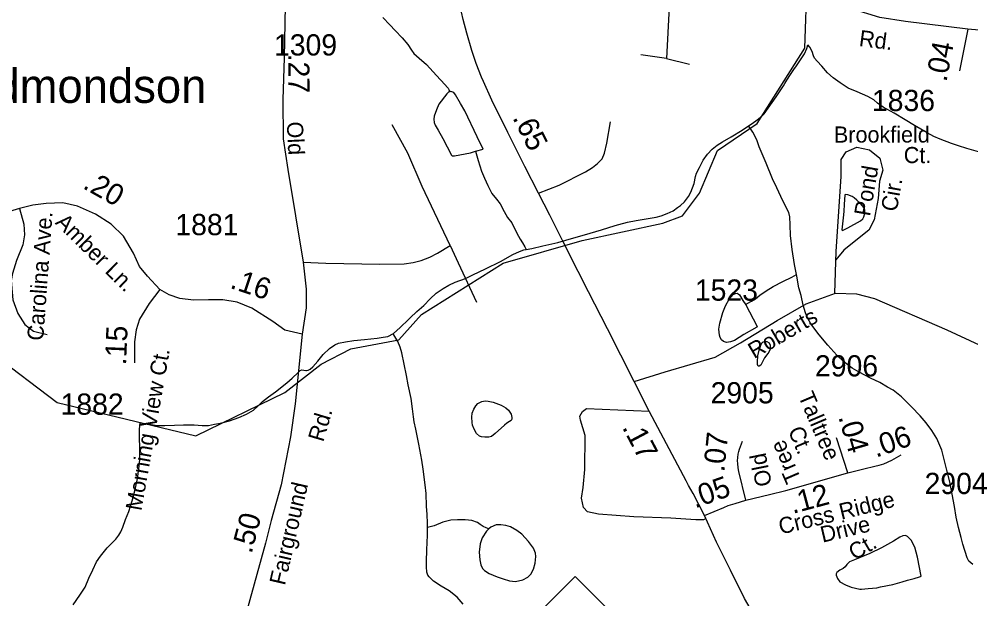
# Model space of a CAD drawing. Extents: x 2082433 to 2279600, y 546599 to 755198.
# Drawn here: x 2117599 to 2123209, y 653458 to 656872 of the extents above; entities that cross this region are included whole.
import ezdxf

# ---------------------------------------------------------------- set-up
doc = ezdxf.new("R2010")
doc.units = 0
for name, color, linetype in [('Exist Civil Demographics Community Label', 7, 'Continuous'), ('Exist Hydrographic Creek Single Shore', 7, 'Continuous'), ('Exist Hydrographic Misc Water Feature', 7, 'Continuous'), ('Exist Road Non-System Type 51', 7, 'Continuous'), ('Exist Road Non-System Type 51 Label', 7, 'Continuous'), ('Exist Road Primary NC Attributed', 7, 'Continuous'), ('Exist Road Primary NC Service Mileage Hundredths English Label', 7, 'Continuous'), ('Exist Road Primary NC Shield CELL', 7, 'Continuous'), ('Exist Road Secondary Mileage Hundredths English Label', 7, 'Continuous'), ('Exist Road Secondary Type 51 Attributed', 7, 'Continuous'), ('Exist Road Secondary Type 51 Label', 7, 'Continuous'), ('Exist Road Secondary Type 51 Number Label', 7, 'Continuous')]:
    doc.layers.add(name, color=color, linetype=linetype)

msp = doc.modelspace()

# ---------------------------------------------------------------- linework, layer by layer
at = {"layer": 'Exist Hydrographic Creek Single Shore'}
msp.add_lwpolyline([(2119837.1, 654984), (2119970.2, 655132.2), (2120452, 655434), (2120918.1, 655568.9), (2121392.2, 655670.8), (2121509.1, 655714.3), (2121608.1, 655846.8), (2121715.2, 656097.2), (2121948.1, 656256.5), (2122229.3, 656700.2), (2122244.2, 657100.1), (2122335.3, 657259.1), (2122359.3, 657491.5), (2122549.2, 657818.9), (2122771.2, 658411.5), (2122802.2, 658994.7), (2122942.3, 659352.8), (2122966.3, 659601.6), (2122898.4, 659901.4), (2122939.4, 660136.8), (2123005.2, 660188), (2123072.3, 660186.6), (2123289.2, 660087.1)], dxfattribs=at)
at = {"layer": 'Exist Hydrographic Misc Water Feature'}
for points in [[(2119742.5, 656880.6), (2119784.4, 656838.9), (2119814.9, 656804.7), (2119856.9, 656761), (2119889.3, 656723.3), (2119911.3, 656689.5), (2119925.4, 656669.6), (2119957.2, 656641.6), (2119999.5, 656603.6), (2120058.1, 656540), (2120108.1, 656486.1), (2120123.9, 656468.3), (2120128, 656464.5), (2120131.9, 656458.2), (2120138.3, 656444.3)], [(2121898.4, 656244), (2121912.6, 656252.4), (2121940.1, 656272.2), (2121966.5, 656292.5), (2121990.1, 656314.5), (2122014.1, 656346.5), (2122060, 656414.6), (2122103.5, 656479), (2122111.3, 656492.9), (2122123.6, 656512.9), (2122145.1, 656545.3), (2122165, 656575.2), (2122181, 656597.5), (2122208.9, 656637.5), (2122226.7, 656667.6), (2122240.5, 656699.6), (2122246.4, 656719.4)], [(2123253, 656090.1), (2123184.7, 656109.7), (2123134.7, 656125.8), (2123094.5, 656139.2), (2123026.6, 656165.3), (2122990.5, 656180.9), (2122950.4, 656202.8), (2122876.1, 656244.5), (2122821.8, 656278.2), (2122755.8, 656317.8), (2122691.6, 656353.5), (2122657.7, 656377.3), (2122635.6, 656397.3), (2122601.4, 656417), (2122537.8, 656442.9), (2122485.3, 656464.6), (2122437.5, 656496.6), (2122397.3, 656526.2), (2122363.3, 656556.1), (2122329, 656595.7), (2122302.6, 656623.7), (2122287, 656641.9), (2122280.9, 656655.8), (2122272.9, 656681.8), (2122258.5, 656705.8), (2122246.4, 656719.4)], [(2120138.3, 656444.3), (2120132.3, 656444.4), (2120120, 656432.4), (2120072.2, 656370.3), (2120058.9, 656338.2), (2120044.8, 656299.8), (2120043.1, 656281.9), (2120045, 656262.1), (2120051.1, 656248.2), (2120069.6, 656218.2), (2120095.2, 656168.1), (2120147.7, 656070.5), (2120151.8, 656066.7), (2120165.7, 656066.6), (2120259.9, 656085.2), (2120289.6, 656093.3)], [(2120289.6, 656093.3), (2120333.3, 656105.3), (2120297.6, 656179.2), (2120226.4, 656330.8), (2120200.6, 656374.8), (2120170.1, 656426.5), (2120160, 656440.6), (2120142.4, 656446.5), (2120138.3, 656444.3)], [(2120588.2, 655514.7), (2120619.7, 655520.9), (2120685.8, 655536.8), (2120773.9, 655555.6), (2120867.8, 655583.9), (2120931.6, 655602.3), (2121031.7, 655630.5), (2121111.2, 655657), (2121133.2, 655663), (2121185.1, 655677.1), (2121235.3, 655685.3), (2121317.3, 655699.7), (2121353.2, 655706), (2121382.9, 655714), (2121419, 655726.4), (2121452.9, 655742.4), (2121478.7, 655762.4), (2121496.7, 655774.7), (2121520.5, 655796.7), (2121544.5, 655826.6), (2121558.3, 655853), (2121568.1, 655878.7), (2121577.9, 655904.8), (2121585.9, 655944.9), (2121591.9, 655964.7), (2121607.9, 655997.1), (2121631.3, 656041.1), (2121655.2, 656077.2), (2121683.3, 656105.4), (2121713.1, 656129.2), (2121745.1, 656149.6), (2121794.7, 656177.7), (2121860.5, 656218.1), (2121898.4, 656244)], [(2122180.6, 655367.8), (2122167.9, 655427.7), (2122155.4, 655515.6), (2122145.3, 655597.4), (2122143.1, 655661.4), (2122141, 655707.2), (2122134.7, 655733.3), (2122110.5, 655781.2), (2122088.3, 655827.1), (2122064.1, 655879), (2122039.7, 655931), (2122001.4, 656022.8), (2121960.8, 656120.6), (2121947, 656160.4), (2121922.8, 656206.2), (2121898.4, 656244)], [(2120289.6, 656093.3), (2120303.5, 656039.2), (2120324.3, 655977.3), (2120342.5, 655935.6), (2120360.5, 655891.5), (2120384.7, 655845.6), (2120412.8, 655811.8), (2120433.1, 655783.9), (2120457.5, 655738.1), (2120477.2, 655703.9), (2120501.8, 655672.2), (2120521.3, 655634.4), (2120541.8, 655594.3), (2120551.7, 655576.6), (2120565.8, 655554.6), (2120580.2, 655530.5), (2120588.2, 655514.7)], [(2122456.6, 655718.6), (2122447, 655630.9), (2122451.1, 655626.6), (2122483, 655642.9), (2122556.9, 655683.2), (2122570.8, 655695.3), (2122576.8, 655707.3), (2122582.5, 655729.2), (2122582.5, 655747.4), (2122576.8, 655763.3), (2122560.3, 655783.2), (2122536.4, 655805.1), (2122520.4, 655818.9), (2122508.3, 655826.8), (2122482.2, 655836.8), (2122472, 655838.8), (2122466, 655836.8), (2122462.3, 655780.7), (2122458.6, 655740.7), (2122456.6, 655718.6)], [(2119804.7, 655021.3), (2119844.2, 655055.4), (2119894.1, 655103.9), (2119904.1, 655113.7), (2119943.7, 655149.9), (2119983.9, 655186), (2120021.6, 655224.1), (2120057.5, 655258.4), (2120097.5, 655286.4), (2120131.5, 655304.8), (2120168.8, 655322.7), (2120229.1, 655345.2), (2120273, 655365.3), (2120347, 655401.6), (2120436.4, 655444), (2120508.2, 655486.3), (2120548.2, 655502.5), (2120574.2, 655512.4), (2120588.2, 655514.7)], [(2121881.2, 655188.5), (2121888.8, 655196.6), (2121915, 655210.5), (2121939, 655224.7), (2121964.9, 655246.8), (2122000.8, 655270.9), (2122042.4, 655297), (2122100.6, 655327.2), (2122152.3, 655351.4), (2122180.6, 655367.8)], [(2123219.6, 653660.8), (2123195.4, 653680.8), (2123185.3, 653700.5), (2123160.9, 653780.5), (2123150.7, 653818.5), (2123134.3, 653878.2), (2123122.2, 653938.4), (2123111.9, 654002), (2123083.2, 654147.9), (2123066.8, 654216.1), (2123054.9, 654263.7), (2123036.5, 654333.9), (2123006.5, 654401.7), (2122977.8, 654449.4), (2122943.8, 654495.1), (2122909.8, 654535.1), (2122857.5, 654588.9), (2122799, 654646.8), (2122749.2, 654686.4), (2122716.8, 654704.2), (2122670.9, 654731.9), (2122616.9, 654757.5), (2122550.7, 654793.5), (2122508.3, 654817.3), (2122458.4, 654852.8), (2122418.5, 654893), (2122364.3, 654952.7), (2122313.9, 655012.2), (2122265.7, 655077.9), (2122245, 655111.9), (2122233.5, 655142), (2122218.9, 655188), (2122207, 655243.8), (2122194.7, 655289.8), (2122182.2, 655357.8), (2122180.6, 655367.8)], [(2121881.2, 655188.5), (2121945.8, 655066.7), (2121947.7, 655062.8), (2121945.8, 655058.6), (2121869.9, 655014.5), (2121814.2, 654980), (2121792, 654972), (2121768.2, 654967.8), (2121750.2, 654973.8), (2121738.3, 654983.8), (2121729.9, 654998), (2121726, 655009.9), (2121721.9, 655045.9), (2121727.8, 655081.8), (2121745.3, 655143.7), (2121761.3, 655183.9), (2121783, 655221.9), (2121806.8, 655250), (2121820.5, 655256), (2121830.8, 655258.1), (2121836.7, 655254), (2121845.1, 655248.2), (2121865, 655214.4), (2121881.2, 655188.5)], [(2115513.1, 655081.8), (2115713, 655071.1), (2115797.1, 655007.1), (2116040.1, 654700.3), (2116173, 654658.2), (2116739.9, 654686.1), (2117297.1, 654897.8), (2117438.2, 654904.8), (2117823, 654614.9), (2118640, 654417.8), (2119164.1, 654672.9), (2119380, 654839.1), (2119554.1, 654930.7), (2119837.1, 654984)], [(2118313.3, 654497.1), (2118329.3, 654493), (2118413.2, 654479.5), (2118457, 654479.8), (2118515.3, 654479.9), (2118567.2, 654482.2), (2118631.3, 654482.2), (2118677.5, 654478.5), (2118715.4, 654478.8), (2118751.1, 654486.8), (2118784.9, 654493), (2118839.1, 654507.1), (2118893.2, 654525.3), (2118938.5, 654545.6), (2118980.8, 654569.6), (2119008.2, 654593.9), (2119034.3, 654620), (2119068.3, 654648.1), (2119110.3, 654676.6), (2119176, 654730.7), (2119207.5, 654756.8), (2119243.8, 654791), (2119255.7, 654803), (2119265.6, 654807.2), (2119289.6, 654803.2), (2119293.5, 654803), (2119301.5, 654805.4), (2119313.6, 654811.3), (2119329.5, 654823.5), (2119359.5, 654857.5), (2119391.3, 654897.7), (2119428.8, 654931.7), (2119458.9, 654954), (2119480.5, 654964.1), (2119522.7, 654972.3), (2119572.5, 654978.5), (2119634.9, 654984.5), (2119708.5, 654992.8), (2119744.4, 654999.2), (2119772.3, 655003), (2119804.7, 655021.3)], [(2120005.2, 653878.4), (2120005.2, 653904.4), (2120002.9, 653954.6), (2120000.7, 654004.4), (2119998.6, 654078.6), (2119992.5, 654128.6), (2119980, 654222.5), (2119971.8, 654274.4), (2119955, 654368.3), (2119936.9, 654458.2), (2119926.9, 654499.8), (2119922.6, 654530.1), (2119918.3, 654576.2), (2119909.8, 654637.9), (2119891.8, 654717.7), (2119881.5, 654773.6), (2119869, 654839.6), (2119855.1, 654905.8), (2119844.8, 654939.3), (2119830.7, 654973.6), (2119806.7, 655013.2), (2119804.7, 655021.3)], [(2121992.6, 654877.1), (2121971, 654835), (2121960.6, 654828.8), (2121954.6, 654828.9), (2121952.8, 654832.9), (2121950.7, 654838.9), (2121950.5, 654854.7), (2121952.8, 654888.8), (2121960.6, 654922.9), (2121970.2, 654952.7), (2121978.2, 654966.9), (2121983.9, 654970.9), (2121996, 654973.1), (2122005.9, 654973.3), (2122019.8, 654965.1), (2122024.3, 654951), (2122024.5, 654929.1), (2122018.2, 654911), (2122012, 654903), (2121992.6, 654877.1)], [(2120458.8, 654480.2), (2120405.2, 654432.3), (2120383.1, 654414.2), (2120367.1, 654410.1), (2120342.9, 654410.1), (2120324.9, 654411.6), (2120312.8, 654415.9), (2120294.9, 654431.6), (2120280.6, 654457.7), (2120270.5, 654481.5), (2120268.7, 654495.6), (2120266.4, 654527.6), (2120268.7, 654551.6), (2120278.1, 654575.7), (2120290.2, 654593.7), (2120302.3, 654607.7), (2120325.9, 654620), (2120346.2, 654623.8), (2120364, 654621.9), (2120392.1, 654616), (2120440.5, 654598.2), (2120468, 654582.6), (2120484, 654568.4), (2120498.1, 654546.4), (2120502.6, 654526.7), (2120502.6, 654516.6), (2120498.8, 654508.6), (2120488.3, 654502.5), (2120472.5, 654492.3), (2120458.8, 654480.2)], [(2117918.2, 653423.7), (2117957.7, 653479.8), (2117987.5, 653526), (2118009.2, 653579.9), (2118032.8, 653629.8), (2118054.5, 653676), (2118078.9, 653710), (2118118.5, 653758.4), (2118168.3, 653810.5), (2118186, 653832.6), (2118197.9, 653852.7), (2118209.8, 653880.8), (2118225.5, 653924.7), (2118245.4, 653972.8), (2118265.3, 654035.1), (2118285.2, 654109.1), (2118296.5, 654167.1), (2118304.7, 654223), (2118310.2, 654276.9), (2118310, 654349.1), (2118307.8, 654407.1), (2118309.4, 654455.1), (2118313.3, 654497.1)], [(2120367.3, 653870.3), (2120361.2, 653872), (2120351.1, 653875.9), (2120333.5, 653883.9), (2120317.1, 653896.1), (2120301.3, 653907.9), (2120267, 653919.9), (2120227.3, 653923.5), (2120183.2, 653923.3), (2120143.2, 653921.2), (2120095.2, 653909), (2120045.2, 653888.6), (2120005.2, 653878.4)], [(2120215.4, 653427.7), (2120181.5, 653467.3), (2120132.9, 653505.4), (2120087, 653533.1), (2120040.7, 653562.8), (2120014.6, 653588.6), (2120008.7, 653598.4), (2120002.5, 653614.4), (2120000.7, 653646.7), (2120000.5, 653678.8), (2120001.9, 653746.7), (2120005.2, 653832.6), (2120005.2, 653878.4)], [(2120367.3, 653870.3), (2120353.4, 653856.1), (2120327.5, 653817.9), (2120315.6, 653782), (2120309.9, 653732.1), (2120314.4, 653688), (2120319.9, 653658), (2120330.4, 653636.2), (2120342.3, 653624.2), (2120368.5, 653608.1), (2120416.3, 653588.6), (2120452.6, 653576.7), (2120488.9, 653564.7), (2120524.8, 653560.9), (2120568.5, 653570.9), (2120596.6, 653585.3), (2120614.4, 653603.3), (2120630.4, 653633.4), (2120640.2, 653667.5), (2120643.9, 653707.5), (2120642.3, 653727.3), (2120629.8, 653757.5), (2120601.7, 653795), (2120561.3, 653838.9), (2120533.2, 653861), (2120495.3, 653883), (2120467.2, 653890.4), (2120437.2, 653894.6), (2120411.2, 653894.4), (2120379, 653880.2), (2120367.3, 653870.3)], [(2122613.2, 653725.8), (2122521.6, 653687.8), (2122493.5, 653675.4), (2122489.6, 653671.6), (2122477.7, 653659.5), (2122467.7, 653647.3), (2122455.8, 653637.3), (2122435.9, 653627.4), (2122418.2, 653613.4), (2122413.9, 653605.2), (2122413.7, 653597.1), (2122421.9, 653577.2), (2122435.9, 653559.2), (2122468.3, 653541.3), (2122502.5, 653527.6), (2122554, 653515.8), (2122564.2, 653515.9), (2122602.2, 653518.3), (2122654.3, 653522.2), (2122676, 653528.6), (2122748.2, 653542.8), (2122802.3, 653558.9), (2122834.1, 653569.1), (2122874.3, 653577.3), (2122905.7, 653587.5), (2122912, 653589.4), (2122915.7, 653591.3), (2122893.6, 653703.3), (2122877.2, 653763), (2122857.1, 653803.3), (2122834.7, 653825), (2122823, 653830.8), (2122806.8, 653828.8), (2122789, 653820.9), (2122751.2, 653798.7), (2122681.3, 653758.5), (2122613.2, 653725.8)]]:
    msp.add_lwpolyline(points, dxfattribs=at)
at = {"layer": 'Exist Road Non-System Type 51'}
for q in [(2121262.7, 656661.8), (2121550.8, 656606.8)]:
    msp.add_line((2121415, 656639.8), q, dxfattribs=at)
for points in [[(2121453.6, 657366.5), (2121436.1, 657059.1), (2121415, 656639.8)], [(2120660.3, 655846.3), (2120781.9, 655894.8), (2120936.1, 655971.9), (2120978.3, 655997.5), (2121007.6, 656021.4), (2121035.2, 656048.9), (2121048, 656082), (2121062.7, 656140.7), (2121084.7, 656267.3)], [(2120138.8, 655539.7), (2119973.6, 655886.5), (2119890.1, 656082), (2119798.4, 656248.9)], [(2122406.6, 655258.2), (2122414.7, 655503.7), (2122443, 655945.6), (2122443, 656044.7), (2122474.1, 656090.1), (2122536.4, 656118.4), (2122610, 656101.4), (2122672.3, 656053.2), (2122689.2, 655982.4), (2122669.4, 655917.3), (2122660.9, 655815.3), (2122638.3, 655690.7), (2122607.2, 655628.3), (2122530.7, 655568.9), (2122460, 655512.2), (2122413.1, 655455.1)], [(2119273.5, 655439.7), (2119405.7, 655434.2), (2119725, 655428.7), (2119868.1, 655430.5), (2119921.3, 655437.9), (2119968.1, 655449.8), (2120019.5, 655470), (2120065.4, 655493.8), (2120138.8, 655539.7)], [(2120138.8, 655539.7), (2120186.5, 655436.9), (2120294.7, 655205.7)], [(2121645.9, 653930.4), (2121631.5, 653923.5), (2121586.6, 653923.5), (2121440.4, 653933), (2121222.4, 653940.1), (2121013, 653957.1), (2120949.3, 653971.3), (2120925.2, 653996.8), (2120912.5, 654050.6), (2120923.8, 654114.3), (2120932.3, 654219.1), (2120935.1, 654420.3), (2120906.8, 654509.5), (2120902.6, 654533.6), (2120919.6, 654561.9), (2120943.6, 654578.9), (2121312.4, 654563.5)]]:
    msp.add_lwpolyline(points, dxfattribs=at)
at = {"layer": 'Exist Road Primary NC Attributed'}
for points in [[(2121224.1, 654738.9), (2121065.7, 655048.1), (2120953.9, 655266.4), (2120893.4, 655386.2), (2120802.3, 655567.9), (2120725.9, 655716.7), (2120659.9, 655847.1), (2120580.3, 656003), (2120479.4, 656203.7), (2120385.5, 656395.3), (2120335.4, 656504.3), (2120324.4, 656529.4), (2120293.3, 656609.7), (2120267.2, 656686.8), (2120236.7, 656789.5), (2120216.4, 656869.3), (2120206.7, 656912.6)], [(2121637.3, 653949.4), (2121571.7, 654079.3), (2121544.9, 654126.3), (2121529.6, 654152.5), (2121314.9, 654558.5), (2121224.1, 654738.9)], [(2123488, 651592), (2123350.2, 651744.5), (2123260.7, 651845.7), (2123120.5, 651996.6), (2122891, 652251.7), (2122851.1, 652295.9), (2122742.5, 652415.9), (2122620.3, 652551.6), (2122412, 652779.1), (2122371.2, 652824.8), (2122238, 652973.9), (2122170.8, 653047.1), (2122064.5, 653172.5), (2121982.8, 653281.9), (2121920.4, 653379), (2121873.6, 653460.5), (2121790.9, 653627.1), (2121708.1, 653792.8), (2121637.3, 653949.4)]]:
    msp.add_lwpolyline(points, dxfattribs=at)
at = {"layer": 'Exist Road Primary NC Shield CELL'}
msp.add_lwpolyline([(2119876.2, 652590.1), (2120875.2, 653589.1), (2121874.2, 652590.1), (2120875.2, 651591.1)], close=True, dxfattribs=at)
at = {"layer": 'Exist Road Secondary Type 51 Attributed'}
msp.add_line((2122483.3, 654199.4), (2122415.3, 654407.2), dxfattribs=at)
for points in [[(2123190.4, 656813.2), (2122822.1, 656858.4), (2122672.5, 656880.7), (2122504.1, 656932.5), (2122465.6, 656950.8), (2122372, 657027.9), (2122190.3, 657227.9), (2122039.8, 657424.3), (2121937.1, 657501.3), (2121816, 657571.1), (2121481.1, 657660.1), (2121010.4, 657762.9), (2120507.6, 657879.2), (2120223.6, 657944.1)], [(2119178.3, 657189.5), (2119168.9, 657056.4), (2119161.6, 656643.5), (2119153.3, 656398.5), (2119155.2, 656167.3), (2119183.6, 655986.5), (2119273.5, 655439.7), (2119291, 655281), (2119291, 655172.7), (2119266.2, 655017.6)], [(2123190.4, 656813.2), (2123185.1, 656782.8), (2123140.9, 656567.3)], [(2123592.3, 656776.5), (2123190.4, 656813.2)], [(2118427.6, 655280), (2118355.1, 655358), (2118309.2, 655414.9), (2118272.5, 655493.8), (2118213.8, 655592.9), (2118142.2, 655664.5), (2118048.7, 655723.2), (2117942.2, 655770.9), (2117856, 655789.3), (2117757.8, 655786.5), (2117678.9, 655775.5), (2117601.8, 655757.2)], [(2117601.8, 655757.2), (2117488.4, 655723.3), (2117388, 655697.5), (2117331.2, 655693.8), (2117248.6, 655693.8), (2117182.5, 655686.5), (2117107.3, 655653.5), (2117055.9, 655629.6), (2116994.4, 655568.1), (2116933.9, 655478.2), (2116906.4, 655390.1), (2116910.9, 655290.1), (2116931.1, 655229.6), (2117019.2, 655128.7)], [(2117601.8, 655757.2), (2117626.6, 655664.5), (2117630.3, 655602.1), (2117621.1, 655543.4), (2117584.4, 655449.8), (2117559.6, 655373.6), (2117552.3, 655333.3), (2117561.5, 655219.5), (2117590.8, 655138.8), (2117633, 655074.5), (2117684.4, 655034.2), (2117765.1, 655014)], [(2118427.6, 655280), (2118365.2, 655197.5), (2118308.3, 655105.7), (2118288.1, 655041.5), (2118279, 654971.8), (2118279, 654847)], [(2119266.2, 655017.6), (2119165.3, 655039.7), (2119093.7, 655091), (2118970.8, 655169.9), (2118884.5, 655204.8), (2118800.1, 655219.5), (2118715.7, 655219.5), (2118627.6, 655217.7), (2118546.9, 655226.8), (2118482.6, 655248.9), (2118427.6, 655280)], [(2121224.1, 654738.9), (2121405.8, 654794.7), (2121700.6, 654880.7), (2121851.1, 654966.2), (2122066.7, 655096.2), (2122237.7, 655195.4), (2122410.7, 655258.1), (2122533.2, 655254.9), (2122639.9, 655226.2), (2123067.1, 655043.1), (2123638.6, 654776.4), (2123830.1, 654683.2), (2123898.4, 654662.2), (2123967.9, 654645), (2124110.6, 654637.5), (2124127, 654636.8), (2124200.2, 654625.6), (2124294.8, 654590.9), (2124490.5, 654509.7), (2124785.5, 654386.4)], [(2119266.2, 655017.6), (2119226.7, 654605.7), (2119199.2, 654413), (2119144.2, 654128.6), (2119085.4, 653919.4), (2119050.6, 653785.4), (2118933.1, 653359.7), (2118829.6, 652967.5), (2118686.8, 652448.4)], [(2121882.3, 654038.3), (2121840.3, 654208.5), (2121835.9, 654230), (2121834, 654254.8), (2121833, 654271.4), (2121837.4, 654310.4), (2121840.8, 654325), (2121845.2, 654340.2), (2121862.9, 654386.8)], [(2122483.3, 654199.4), (2122578, 654223.2), (2122642.9, 654238.8), (2122666.8, 654245.7), (2122694.2, 654254), (2122741.5, 654274), (2122797, 654305.2)], [(2121882.3, 654038.3), (2122020.9, 654073), (2122116.6, 654096.4), (2122483.3, 654199.4)], [(2121637.3, 653949.4), (2121752.7, 653996), (2121778.4, 654007.6), (2121819.4, 654020.4), (2121882.3, 654038.3)]]:
    msp.add_lwpolyline(points, dxfattribs=at)

# ---------------------------------------------------------------- texts
at = {"layer": 'Exist Civil Demographics Community Label'}
msp.add_text('Edmondson', height=200, dxfattribs=at).set_placement((2117275.2, 656378.5))
at = {"layer": 'Exist Road Non-System Type 51 Label'}
for s, p in [('Pond', (2122612.8, 655707.3)), ('Cir.', (2122771.2, 655734.4))]:
    msp.add_text(s, height=95, rotation=80.1051, dxfattribs=at).set_placement(p)
at = {"layer": 'Exist Road Primary NC Service Mileage Hundredths English Label'}
for s, rotation, p in [('.65', 296.6981, (2120505.1, 656291.6)), ('.17', 297.8752, (2121150.7, 654467.9))]:
    msp.add_text(s, height=125, rotation=rotation, dxfattribs=at).set_placement(p)
at = {"layer": 'Exist Road Secondary Mileage Hundredths English Label'}
for s, rotation, p in [('.04', 79.0385, (2123063.6, 656498.2)), ('.27', 270.2663, (2119184.6, 656668)), ('.20', 330.6776, (2117968.6, 655878.7)), ('.16', 341.4672, (2118836.5, 655290.3)), ('.15', 87.6001, (2118229, 654832.2)), ('.04', 286.1673, (2122426.2, 654529.5)), ('.06', 19.3322, (2122649.1, 654288.7)), ('.07', 84.2659, (2121754.7, 654201.8)), ('.05', 19.5431, (2121582.3, 653989.9)), ('.12', 14.9999, (2122158.4, 653958.1)), ('.50', 75.4111, (2118968.9, 653719.8))]:
    msp.add_text(s, height=125, rotation=rotation, dxfattribs=at).set_placement(p)
at = {"layer": 'Exist Road Secondary Type 51 Label'}
for s, rotation, p in [('Rd.', 352.5798, (2122545.3, 656714.1)), ('Old', 272.6153, (2119176.5, 656266.5)), ('Brookfield', 0.0431, (2122401.1, 656144.6)), ('Ct.', 359.9191, (2122812.5, 656024)), ('Carolina Ave.', 85.7892, (2117740.7, 654975.6)), ('Amber Ln.', 315.5509, (2117807.4, 655669.3)), ('Roberts', 30.2979, (2121930.5, 654869.2)), ('Morning View Ct.', 79.9461, (2118319.3, 653972.7)), ('Talltree', 293.0388, (2122188.8, 654653.4)), ('Rd.', 73.4436, (2119390.9, 654377.6)), (' Ct.', 293.0388, (2122114.9, 654482.1)), ('Tree', 113.2814, (2122210, 654163.1)), ('Old ', 101.3082, (2122036.2, 654129.6)), ('Fairground', 77.0241, (2119165.1, 653533.5)), ('Cross Ridge', 13.7512, (2122087.9, 653836.3)), ('Drive', 13.3254, (2122333.8, 653788.5)), ('Ct.', 30.2979, (2122522.5, 653682.3))]:
    msp.add_text(s, height=95, rotation=rotation, dxfattribs=at).set_placement(p)
at = {"layer": 'Exist Road Secondary Type 51 Number Label'}
for s, p in [('1309', (2119101.2, 656657.5)), ('1836', (2122624.8, 656330.2)), ('1881', (2118519.8, 655599.6)), ('1523', (2121581.4, 655213.8)), ('2906', (2122289.4, 654767.8)), ('2905', (2121674.2, 654609.1)), ('1882', (2117843.2, 654542.3)), ('2904', (2122935.3, 654075.3))]:
    msp.add_text(s, height=125, dxfattribs=at).set_placement(p)

doc.saveas('drawing.dxf')
